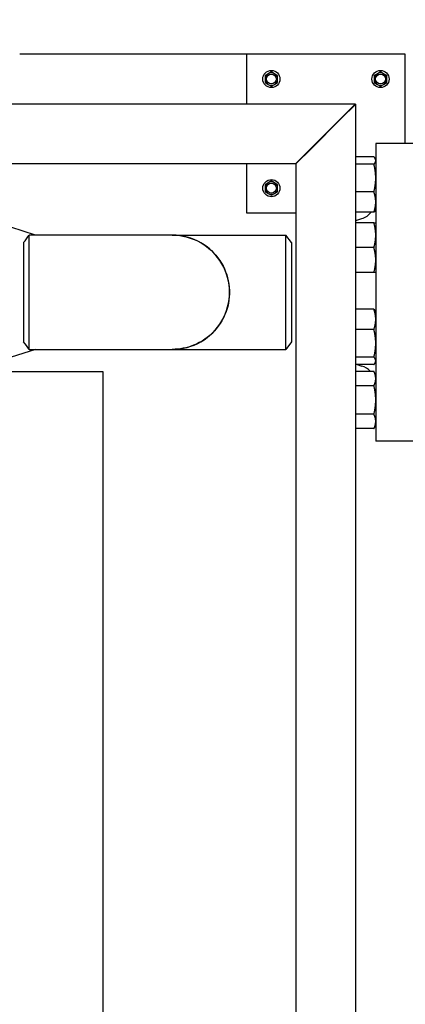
# Model space of a CAD drawing. Header units: inches. Extents: x 18 to 846, y -44 to 561.
# Tile 621 of 637: x 511 to 520, y 498 to 523. Entities that reach past the tile are written whole.
import ezdxf

# ---------------------------------------------------------------- set-up
doc = ezdxf.new("R2010")
doc.units = ezdxf.units.IN
doc.header["$LTSCALE"] = 24
doc.header["$MEASUREMENT"] = 0
doc.layers.add('Dimension (ANSI)', color=7, linetype='Continuous', lineweight=25)
doc.layers.add('Visible (ANSI)', color=7, linetype='Continuous', lineweight=30)
doc.styles.add('Note Text (ANSI)', font='tahoma.ttf')
doc.dimstyles.new('SB Fraction-16 (ANSI)', dxfattribs={"dimscale": 24, "dimtxt": 0.125, "dimasz": 0.098425, "dimexe": 0.125, "dimexo": 0.0625, "dimgap": 0.031496, "dimtad": 0, "dimtih": 1, "dimtoh": 1, "dimdec": 4, "dimrnd": 1e-08, "dimzin": 0, "dimdsep": 46, "dimlunit": 5, "dimtxsty": 'Note Text (ANSI)', "dimcen": 0.09, "dimdle": 0.393701, "dimclrd": 256, "dimclre": 256, "dimclrt": 256, "dimadec": 0, "dimazin": 3, "dimtfac": 0.96, "dimtofl": 0, "dimtmove": 0, "dimatfit": 3, "dimfxl": 1, "dimfrac": 2, "dimtolj": 1, "dimtzin": 12, "dimlwd": -1, "dimlwe": -1, "dimarcsym": 0})

# ---------------------------------------------------------------- blocks, each defined once
blk = doc.blocks.new('*D17')
at = {"layer": 'Defpoints', "color": 0, "transparency": 16777216}
for p in [(520.678, 540.275), (349.678, 522.087), (520.678, 522.087)]:
    blk.add_point(p, dxfattribs=at)
at = {"layer": 'Dimension (ANSI)', "transparency": 16777216}
for p, q in [((349.678, 523.587), (349.678, 543.275)), ((520.678, 523.587), (520.678, 543.275)), ((352.041, 540.275), (437.439, 540.275)), ((518.316, 540.275), (444.918, 540.275))]:
    blk.add_line(p, q, dxfattribs=at)
for points in [[(352.041, 540.668), (352.041, 539.881), (349.678, 540.275)], [(518.316, 540.668), (518.316, 539.881), (520.678, 540.275)]]:
    blk.add_solid(points, dxfattribs=at)
at = {"layer": 'Dimension (ANSI)', "transparency": 16777216, "insert": (438.195, 541.78), "char_height": 3, "attachment_point": 1, "style": 'Note Text (ANSI)'}
blk.add_mtext('\\A1;171', dxfattribs=at)

msp = doc.modelspace()

# ---------------------------------------------------------------- linework, layer by layer
at = {"layer": 'Visible (ANSI)'}
for p, q in [((516.30343, 522.08668), (510.58468, 522.08668)), ((520.30343, 522.08668), (516.30343, 522.08668)), ((516.30343, 522.08668), (516.30343, 520.83668)), ((520.30343, 519.83668), (520.30343, 522.08668)), ((516.85043, 521.59678), (516.77243, 521.55175)), ((516.77243, 521.55175), (516.77243, 521.46168)), ((516.92843, 521.64182), (516.85043, 521.59678)), ((517.00643, 521.59678), (516.92843, 521.64182)), ((517.08443, 521.55175), (517.00643, 521.59678)), ((517.08443, 521.46168), (517.08443, 521.55175)), ((519.60043, 521.59678), (519.52243, 521.55175)), ((519.52243, 521.55175), (519.52243, 521.46168)), ((519.67843, 521.64182), (519.60043, 521.59678)), ((519.75643, 521.59678), (519.67843, 521.64182)), ((519.83443, 521.55175), (519.75643, 521.59678)), ((519.83443, 521.46168), (519.83443, 521.55175)), ((516.77243, 521.46168), (516.77243, 521.37162)), ((516.77243, 521.37162), (516.85043, 521.32658)), ((516.85043, 521.32658), (516.92843, 521.28155)), ((516.92843, 521.28155), (517.00643, 521.32658)), ((517.00643, 521.32658), (517.08443, 521.37162)), ((517.08443, 521.37162), (517.08443, 521.46168)), ((519.52243, 521.46168), (519.52243, 521.37162)), ((519.52243, 521.37162), (519.60043, 521.32658)), ((519.60043, 521.32658), (519.67843, 521.28155)), ((519.67843, 521.28155), (519.75643, 521.32658)), ((519.75643, 521.32658), (519.83443, 521.37162)), ((519.83443, 521.37162), (519.83443, 521.46168)), ((498.11593, 520.83668), (519.04636, 520.83668)), ((519.04636, 520.83668), (518.67136, 520.46168)), ((518.67843, 520.45461), (519.05343, 520.82961)), ((519.05343, 448.08668), (519.05343, 520.82961)), ((517.92136, 519.71168), (518.67136, 520.46168)), ((518.67843, 520.45461), (517.92843, 519.70461)), ((519.55843, 519.83668), (519.55843, 512.33668)), ((520.49843, 519.83668), (519.55843, 519.83668)), ((517.92136, 519.71168), (517.54636, 519.33668)), ((517.55343, 519.32961), (517.92843, 519.70461)), ((498.11593, 519.33668), (517.54636, 519.33668)), ((516.30343, 519.33668), (516.30343, 518.08668)), ((517.55343, 447.33668), (517.55343, 519.32961)), ((519.51334, 519.49999), (519.05343, 519.49999)), ((519.51334, 519.3132), (519.05343, 519.3132)), ((519.55843, 519.42789), (519.54815, 519.44994)), ((516.85043, 518.84678), (516.77243, 518.80175)), ((516.77243, 518.80175), (516.77243, 518.71168)), ((516.92843, 518.89182), (516.85043, 518.84678)), ((517.00643, 518.84678), (516.92843, 518.89182)), ((517.08443, 518.80175), (517.00643, 518.84678)), ((517.08443, 518.71168), (517.08443, 518.80175)), ((516.77243, 518.71168), (516.77243, 518.62162)), ((516.77243, 518.62162), (516.85043, 518.57658)), ((516.85043, 518.57658), (516.92843, 518.53155)), ((516.92843, 518.53155), (517.00643, 518.57658)), ((517.00643, 518.57658), (517.08443, 518.62162)), ((517.08443, 518.62162), (517.08443, 518.71168)), ((519.51334, 518.6161), (519.05343, 518.6161)), ((516.30343, 518.08668), (517.55343, 518.08668)), ((519.51334, 518.10579), (519.05343, 518.10579)), ((519.55843, 518.17789), (519.54815, 518.15584)), ((510.98176, 517.52668), (510.04243, 517.8242)), ((519.05343, 517.89673), (519.2094, 517.94613)), ((519.51334, 517.83677), (519.05343, 517.83677)), ((510.68343, 517.33914), (510.68343, 514.8342)), ((514.43072, 517.52668), (510.82582, 517.52668)), ((514.43072, 517.52668), (517.28956, 517.52668)), ((517.28956, 514.64668), (517.28956, 517.52668)), ((517.43343, 517.33918), (517.28956, 517.52668)), ((517.43343, 517.33918), (517.43343, 514.83418)), ((519.51334, 517.21177), (519.05343, 517.21177)), ((519.51334, 516.58677), (519.05343, 516.58677)), ((519.51334, 515.65869), (519.05343, 515.65869)), ((519.55843, 515.58659), (519.54815, 515.60864)), ((519.51334, 515.14838), (519.05343, 515.14838)), ((517.43343, 514.83418), (517.28956, 514.64668)), ((510.98176, 514.64668), (510.04243, 514.34916)), ((510.82582, 514.64668), (514.43072, 514.64668)), ((514.43072, 514.64668), (517.28956, 514.64668)), ((519.51334, 514.45128), (519.05343, 514.45128)), ((519.55843, 514.33659), (519.54815, 514.31455)), ((509.43826, 514.08668), (512.67843, 514.08668)), ((512.67843, 514.08668), (512.67843, 416.08668)), ((519.51334, 514.2645), (519.05343, 514.2645)), ((519.51334, 514.09216), (519.05343, 514.09216)), ((519.09175, 514.2645), (519.2094, 514.22723)), ((519.55843, 513.99548), (519.51334, 514.09216)), ((519.51334, 513.73132), (519.05343, 513.73132)), ((519.51334, 513.00963), (519.05343, 513.00963)), ((519.51334, 512.64879), (519.05343, 512.64879)), ((519.55843, 512.74548), (519.51334, 512.64879)), ((520.49843, 512.33668), (519.55843, 512.33668))]:
    msp.add_line(p, q, dxfattribs=at)
for centre, radius in [((516.92843, 521.46168), 0.216), ((516.92843, 521.46168), 0.1248), ((519.67843, 521.46168), 0.216), ((519.67843, 521.46168), 0.1248), ((516.92843, 518.71168), 0.216), ((516.92843, 518.71168), 0.1248)]:
    msp.add_circle(centre, radius, dxfattribs=at)
for centre, radius, start, end in [((516.92843, 521.46168), 0.156, 120, 180), ((516.92843, 521.46168), 0.156, 60, 120), ((516.92843, 521.46168), 0.156, 0, 60), ((519.67843, 521.46168), 0.156, 120, 180), ((519.67843, 521.46168), 0.156, 60, 120), ((519.67843, 521.46168), 0.156, 0, 60), ((516.92843, 521.46168), 0.156, 180, 240), ((516.92843, 521.46168), 0.156, 240, 300), ((516.92843, 521.46168), 0.156, 300, 0), ((519.67843, 521.46168), 0.156, 180, 240), ((519.67843, 521.46168), 0.156, 240, 300), ((519.67843, 521.46168), 0.156, 300, 0), ((516.92843, 518.71168), 0.156, 120, 180), ((516.92843, 518.71168), 0.156, 60, 120), ((516.92843, 518.71168), 0.156, 0, 60), ((516.92843, 518.71168), 0.156, 180, 240), ((516.92843, 518.71168), 0.156, 240, 300), ((516.92843, 518.71168), 0.156, 300, 0), ((519.05843, 518.4228), 0.5, 287.574716, 320.653371), ((514.43343, 516.08668), 1.44, 269.94622, 90.05378), ((519.05843, 513.75057), 0.5, 43.093605, 72.425284)]:
    msp.add_arc(centre, radius, start, end, dxfattribs=at)
for points, weights in [([(519.55843, 519.40659), (519.55843, 519.44994), (519.51334, 519.49999)], [1, 1.0379548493, 1]), ([(519.51334, 519.3132), (519.55843, 519.36325), (519.55843, 519.40659)], [1, 1.0379548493, 1]), ([(519.55843, 518.96465), (519.55843, 519.12641), (519.51334, 519.3132)], [1, 1.0379548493, 1]), ([(519.51334, 518.6161), (519.55843, 518.80289), (519.55843, 518.96465)], [1, 1.0379548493, 1]), ([(519.55843, 518.36095), (519.55843, 518.47936), (519.51334, 518.6161)], [1, 1.0379548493, 1]), ([(519.51334, 518.10579), (519.55843, 518.24253), (519.55843, 518.36095)], [1, 1.0379548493, 1]), ([(519.54815, 518.15584), (519.53712, 518.13218), (519.51334, 518.10579)], [1.01895290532, 1.01965956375, 1]), ([(519.55843, 517.52427), (519.55843, 517.6693), (519.51334, 517.83677)], [1, 1.0379548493, 1]), ([(519.51334, 517.83677), (519.55843, 517.83677), (519.55843, 517.83677)], [1, 1.0379548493, 1]), ([(519.51334, 517.21177), (519.55843, 517.37924), (519.55843, 517.52427)], [1, 1.0379548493, 1]), ([(519.55843, 516.89927), (519.55843, 517.0443), (519.51334, 517.21177)], [1, 1.0379548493, 1]), ([(519.51334, 516.58677), (519.55843, 516.75424), (519.55843, 516.89927)], [1, 1.0379548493, 1]), ([(519.55843, 516.58677), (519.55843, 516.58677), (519.51334, 516.58677)], [1, 1.0379548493, 1]), ([(519.55843, 515.40354), (519.55843, 515.52195), (519.51334, 515.65869)], [1, 1.0379548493, 1]), ([(519.51334, 515.65869), (519.53712, 515.6323), (519.54815, 515.60864)], [1, 1.01965956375, 1.01895290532]), ([(519.51334, 515.14838), (519.55843, 515.28512), (519.55843, 515.40354)], [1, 1.0379548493, 1]), ([(519.55843, 514.79983), (519.55843, 514.96159), (519.51334, 515.14838)], [1, 1.0379548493, 1]), ([(519.51334, 514.45128), (519.55843, 514.63807), (519.55843, 514.79983)], [1, 1.0379548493, 1]), ([(519.55843, 514.35789), (519.55843, 514.40123), (519.51334, 514.45128)], [1, 1.0379548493, 1]), ([(519.51334, 514.2645), (519.55843, 514.31455), (519.55843, 514.35789)], [1, 1.0379548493, 1]), ([(519.55843, 513.91174), (519.55843, 513.99548), (519.51334, 514.09216)], [1, 1.0379548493, 1]), ([(519.51334, 513.73132), (519.55843, 513.82801), (519.55843, 513.91174)], [1, 1.0379548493, 1]), ([(519.55843, 513.37048), (519.55843, 513.53795), (519.51334, 513.73132)], [1, 1.0379548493, 1]), ([(519.51334, 513.00963), (519.55843, 513.20301), (519.55843, 513.37048)], [1, 1.0379548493, 1]), ([(519.55843, 512.82921), (519.55843, 512.91295), (519.51334, 513.00963)], [1, 1.0379548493, 1]), ([(519.51334, 512.64879), (519.55843, 512.74548), (519.55843, 512.82921)], [1, 1.0379548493, 1])]:
    msp.add_rational_spline(points, weights, degree=2, dxfattribs=at)
for points in [[(510.68343, 517.33918), (510.73089, 517.40168), (510.77835, 517.46418), (510.82582, 517.52668)], [(510.82582, 514.64668), (510.77835, 514.70918), (510.73089, 514.77168), (510.68343, 514.83418)]]:
    msp.add_open_spline(points, degree=3, dxfattribs=at)
for points, knots in [([(510.82582, 514.6467), (510.82582, 514.64679), (510.82582, 514.68203), (510.82581, 514.82926), (510.82581, 514.95264), (510.82581, 515.26393), (510.82581, 515.45143), (510.8258, 515.85893), (510.8258, 516.0792), (510.8258, 516.50563), (510.82581, 516.71153), (510.82581, 517.07044), (510.82581, 517.22271), (510.82581, 517.44092), (510.82582, 517.50675), (510.82582, 517.52538), (510.82582, 517.52666), (510.82582, 517.52664)], [-1.57267431, -1.57267431, -1.57267431, -1.57267431, -1.1908901, -1.1908901, -0.74775686, -0.74775686, -0.30609723, -0.30609723, 0.1436733, 0.1436733, 0.59274122, 0.59274122, 1.04590561, 1.04590561, 1.49882494, 1.49882494, 1.57267431, 1.57267431, 1.57267431, 1.57267431]), ([(514.43073, 517.52664), (514.46617, 517.52666), (514.50162, 517.52538), (514.75375, 517.50675), (514.96661, 517.44092), (515.34243, 517.22271), (515.50511, 517.07044), (515.74654, 516.71153), (515.82588, 516.50563), (515.88751, 516.0792), (515.8696, 515.85893), (515.74096, 515.45143), (515.63201, 515.26393), (515.34376, 514.95264), (515.16442, 514.82926), (514.79711, 514.68203), (514.61397, 514.64679), (514.43072, 514.6467)], [-1.57267427, -1.57267427, -1.57267427, -1.57267427, -1.49882494, -1.49882494, -1.04590561, -1.04590561, -0.59274122, -0.59274122, -0.1436733, -0.1436733, 0.30609723, 0.30609723, 0.74775686, 0.74775686, 1.1908901, 1.1908901, 1.57267427, 1.57267427, 1.57267427, 1.57267427])]:
    msp.add_open_spline(points, degree=3, knots=knots, dxfattribs=at)

# ---------------------------------------------------------------- dimensions: what is measured, and where the dimension line sits
at = {"layer": 'Dimension (ANSI)'}
dim = msp.add_linear_dim(base=(520.67843, 540.27464), p1=(349.67843, 522.08668), p2=(520.67843, 522.08668), dimstyle='SB Fraction-16 (ANSI)', override={"dimgap": 0.031496, "dimtih": 0, "dimtoh": 0, "dimdec": 4, "dimtol": 0, "dimlim": 0, "dimtp": 0, "dimtm": 0, "dimtdec": 2, "dimatfit": 1}, dxfattribs=at)
dim.commit()
dim.dimension.update_dxf_attribs({"geometry": '*D17', "text_midpoint": (441.17843, 540.27464), "dimtype": 160})

doc.saveas('drawing.dxf')
